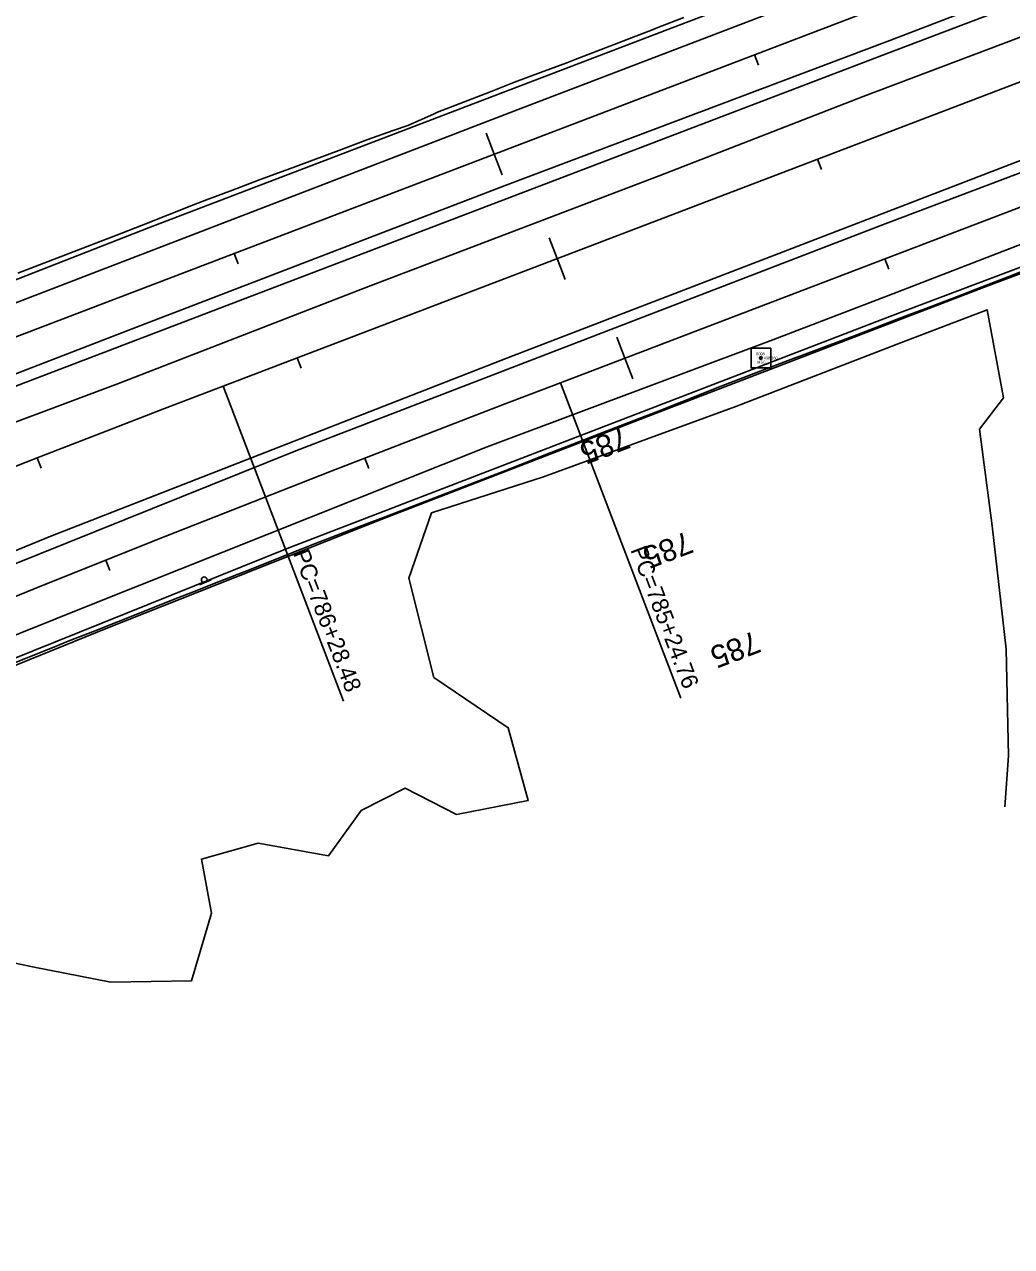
# Model space of a CAD drawing. Extents: x 1901471 to 1963503, y 756461 to 799997.
# Drawn here: x 1905589.4 to 1905943.9, y 758694.4 to 759133.3 of the extents above; entities that cross this region are included whole.
import ezdxf

# ---------------------------------------------------------------- set-up
doc = ezdxf.new("R2010")
doc.units = 0
for name, color, linetype in [('RD_DTM_BkLn1', 7, 'Continuous'), ('RD_EX_Bldg', 7, 'Continuous'), ('RD_EX_BldgApp', 7, 'Continuous'), ('RD_EX_Fence_Other', 7, 'Continuous'), ('RD_EX_GuardRail', 7, 'Continuous'), ('RD_EX_Road', 7, 'Continuous'), ('RD_EX_Road_txCode', 7, 'Continuous'), ('RD_EX_VEG', 7, 'Continuous'), ('RD_HC_Cl', 7, 'Continuous'), ('RD_HC_Data', 7, 'Continuous'), ('RD_HC_Data_Tic', 7, 'Continuous'), ('RD_HC_Survey', 7, 'Continuous'), ('RD_HC_TX_Sta50', 7, 'Continuous'), ('RD_HC_txCode', 7, 'Continuous'), ('RD_SMD_Locator', 7, 'Continuous')]:
    doc.layers.add(name, color=color, linetype=linetype)

# ---------------------------------------------------------------- blocks, each defined once
blk = doc.blocks.new('SIGN')
at = {"layer": 'RD_EX_BldgApp'}
blk.add_line((-4.517166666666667, -2.0245), (4.482833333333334, -2.0245), dxfattribs=at)
blk.add_circle((-1.0416666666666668e-05, -2.0833333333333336e-05), 2.0000000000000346, dxfattribs=at)

msp = doc.modelspace()

# ---------------------------------------------------------------- linework, layer by layer
at = {"layer": 'RD_DTM_BkLn1'}
for points in [[(1905587.066010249, 759044.010895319), (1905596.404239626, 759047.5876491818), (1905605.742469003, 759051.1644030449), (1905615.08069838, 759054.7411569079), (1905622.1964699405, 759057.4666589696), (1905631.5007103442, 759061.1298321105), (1905640.804950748, 759064.7930052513), (1905650.1091911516, 759068.4561783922), (1905654.8124420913, 759070.3078956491), (1905664.1793521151, 759073.8084931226), (1905673.546262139, 759077.3090905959), (1905682.9131721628, 759080.8096880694), (1905683.6419556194, 759081.0820487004), (1905693.010954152, 759084.5773084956), (1905702.3799526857, 759088.0725682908), (1905711.7489512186, 759091.5678280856), (1905712.4224774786, 759091.819098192), (1905721.8541277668, 759095.1419162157), (1905727.162210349, 759097.0119805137), (1905736.2935335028, 759101.085733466), (1905737.7614552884, 759101.7406167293), (1905747.0786742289, 759105.3716512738), (1905756.3958931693, 759109.0026858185), (1905765.4456756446, 759112.5294970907), (1905774.8140515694, 759116.0270653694), (1905784.182427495, 759119.5246336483), (1905787.2200434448, 759120.6586903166), (1905796.5466701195, 759124.265771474), (1905805.8732967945, 759127.8728526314), (1905815.1999234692, 759131.4799337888), (1905816.8832816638, 759132.1309740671), (1905826.202196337, 759135.758342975)], [(1905582.8748167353, 758902.7825889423), (1905592.1522408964, 758906.514174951), (1905601.4296650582, 758910.24576096), (1905604.5624898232, 758911.5058526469), (1905613.8689063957, 758915.1650344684), (1905623.175322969, 758918.8242162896), (1905625.9361017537, 758919.9097244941), (1905635.225779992, 758923.6109598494), (1905644.51545823, 758927.3121952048), (1905649.790016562, 758929.4137084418), (1905659.0940308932, 758933.0790226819), (1905668.3980452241, 758936.7443369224), (1905670.2292418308, 758937.4657363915), (1905679.5332082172, 758941.1312788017), (1905688.8371746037, 758944.7968212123), (1905693.6483489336, 758946.692309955), (1905702.9789716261, 758950.288111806), (1905712.3095943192, 758953.8839136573), (1905718.4191913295, 758956.2384082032), (1905727.7616371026, 758959.804503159), (1905737.1040828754, 758963.3705981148), (1905743.2836589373, 758965.7293974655), (1905752.5974697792, 758969.3698545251), (1905761.911280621, 758973.0103115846), (1905767.717650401, 758975.2798272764), (1905777.0403496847, 758978.8974369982), (1905786.3630489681, 758982.5150467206), (1905795.617975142, 758986.1063575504), (1905804.9450985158, 758989.7121378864), (1905814.2722218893, 758993.3179182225), (1905816.2313233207, 758994.0752888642), (1905825.5309695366, 758997.7516962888), (1905834.8306157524, 759001.4281037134), (1905838.1202406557, 759002.7285834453), (1905847.4359231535, 759006.3633020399), (1905855.2401342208, 759009.408286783), (1905864.610743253, 759012.8999409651), (1905873.9813522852, 759016.3915951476), (1905877.47469844, 759017.693277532), (1905886.8231181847, 759021.2436357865), (1905896.1715379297, 759024.7939940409), (1905896.4205175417, 759024.8885519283), (1905905.7603977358, 759028.4605667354), (1905915.1002779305, 759032.0325815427), (1905924.1021389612, 759035.4753217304), (1905933.4270176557, 759039.0851721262), (1905942.7518963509, 759042.6950225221), (1905951.1840923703, 759045.9592972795)]]:
    msp.add_lwpolyline(points, dxfattribs=at)
at = {"layer": 'RD_EX_Fence_Other'}
msp.add_lwpolyline([(1904922.2400000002, 758713.2700000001), (1904940.5100000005, 758722.9900000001), (1904969.0800000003, 758737.9500000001), (1904998.0300000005, 758751.56), (1905043.1200000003, 758770.4100000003), (1905087.8200000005, 758789.7500000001), (1905130.5800000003, 758808.2100000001), (1905160.3100000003, 758820.2600000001), (1905219.9800000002, 758845.6200000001), (1905264.6800000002, 758863.8900000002), (1905325.3100000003, 758888.2800000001), (1905382.8400000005, 758911.8), (1905443.0800000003, 758935.0200000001), (1905504.3000000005, 758959.1200000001), (1905562.4100000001, 758981.56), (1905623.2400000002, 759004.3), (1905713.0300000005, 759039.1900000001), (1905817.39, 759078.9300000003), (1905890.6600000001, 759107.4000000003), (1906024.7400000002, 759158.1400000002)], dxfattribs=at)
at = {"layer": 'RD_EX_GuardRail'}
msp.add_lwpolyline([(1905345.6700000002, 758803.6800000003), (1905429.1000000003, 758838.31), (1905538.4200000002, 758883.7900000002), (1905619.4100000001, 758916.58), (1905717.5300000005, 758955.5000000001), (1905817.2300000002, 758994.07), (1905933.89, 759038.7600000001), (1906032.0200000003, 759075.57), (1906133.2900000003, 759113.6200000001), (1906265.7000000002, 759165.1300000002), (1906336.89, 759191.6300000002), (1906372.39, 759205.6200000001)], dxfattribs=at)
at = {"layer": 'RD_EX_Road'}
for points in [[(1903647.5100000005, 758104.6000000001), (1903717.4300000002, 758146.6600000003), (1903827.3200000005, 758210.8900000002), (1903985.14, 758300.4100000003), (1904059.4100000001, 758341.7100000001), (1904124.7700000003, 758377.7100000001), (1904237.5000000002, 758437.7700000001), (1904346.0700000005, 758494.0400000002), (1904413.14, 758528.1400000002), (1904476.8000000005, 758560.2600000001), (1904503.89, 758574.0900000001), (1904658.7100000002, 758648.2100000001), (1904783.0000000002, 758706.7700000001), (1904914.9000000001, 758766.0100000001), (1905034.39, 758818.0300000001), (1905216.9700000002, 758894.6700000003), (1905301.2100000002, 758929.2900000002), (1905406.0400000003, 758970.9100000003), (1905520.9400000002, 759016.05), (1905633.9300000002, 759060.2500000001), (1905824.5700000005, 759132.9700000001), (1905879.7200000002, 759154.1100000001), (1905899.7500000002, 759161.7200000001), (1906119.3400000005, 759245.8800000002)], [(1904473.4900000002, 758548.9300000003), (1904500.4400000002, 758562.2600000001), (1904626.7800000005, 758623.6900000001), (1904737.5200000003, 758676.9100000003), (1904839.2400000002, 758723.9100000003), (1904945.6800000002, 758771.1200000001), (1905022.9400000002, 758804.3800000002), (1905148.6900000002, 758857.6000000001), (1905252.1300000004, 758900.7400000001), (1905376.1700000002, 758950.5300000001), (1905495.0600000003, 758997.1000000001), (1905586.9100000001, 759033.58), (1905766.7500000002, 759102.6800000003), (1905898.9400000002, 759153.33), (1906088.6700000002, 759225.5200000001)], [(1904439.7200000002, 758506.8600000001), (1904499.5500000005, 758537.08), (1904621.2000000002, 758596.0000000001), (1904726.7900000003, 758645.7900000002), (1904851.2600000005, 758703.9500000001), (1904955.5500000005, 758750.3), (1905112.64, 758817.4700000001), (1905246.5500000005, 758873.2700000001), (1905389.0500000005, 758930.57), (1905499.7800000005, 758974.3500000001), (1905628.1200000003, 759023.9200000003), (1905762.0300000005, 759075.4300000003), (1905900.2300000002, 759127.57), (1906144.3500000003, 759221.2500000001)], [(1903672.8300000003, 758077.8), (1903785.0900000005, 758144.0100000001), (1903851.7400000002, 758183.4000000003), (1903961.3400000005, 758246.6400000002), (1904053.4600000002, 758297.4400000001), (1904124.8500000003, 758336.8400000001), (1904194.1600000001, 758373.7200000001), (1904279.7600000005, 758419.6300000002), (1904379.8800000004, 758471.32), (1904499.8500000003, 758532.0400000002), (1904656.8300000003, 758608.0200000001), (1904831.5100000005, 758689.3600000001), (1905038.39, 758781.4200000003), (1905127.6600000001, 758819.6200000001), (1905303.64, 758891.5100000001), (1905396.3500000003, 758929.7100000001), (1905570.1700000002, 758997.31), (1905672.7500000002, 759036.3700000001), (1905899.8000000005, 759123.07), (1906075.6300000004, 759189.9000000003)], [(1903629.2500000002, 757935.1000000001), (1903744.2100000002, 758008.4300000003), (1903839.0300000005, 758066.3600000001), (1903969.6900000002, 758145.0200000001), (1904044.6600000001, 758189.7600000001), (1904152.2100000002, 758251.8400000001), (1904232.2100000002, 758297.32), (1904315.4700000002, 758342.9500000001), (1904410.8800000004, 758395.8400000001), (1904475.7700000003, 758430.06), (1904499.7700000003, 758442.8), (1904716.9100000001, 758554.8), (1904840.5300000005, 758616.1800000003), (1904995.0400000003, 758688.5000000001), (1905159.0000000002, 758763.82), (1905322.0900000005, 758835.5000000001), (1905449.14, 758888.08), (1905598.9300000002, 758949.4500000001), (1905763.3200000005, 759013.6200000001), (1905899.8000000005, 759066.2000000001), (1906068.0300000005, 759131.0000000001)], [(1906146.3600000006, 759121.2900000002), (1905900.2300000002, 759028.4300000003), (1905683.8300000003, 758945.07), (1905509.3000000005, 758874.7600000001), (1905339.14, 758802.9900000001), (1905228.7200000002, 758755.05), (1905125.2300000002, 758708.1700000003), (1905011.4500000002, 758655.7600000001), (1904902.1500000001, 758603.9600000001), (1904794.64, 758551.6600000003), (1904634.6500000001, 758472.0000000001), (1904568.6500000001, 758437.4900000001), (1904499.4200000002, 758401.3400000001), (1904387.3200000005, 758341.0900000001), (1904276.9000000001, 758280.57), (1904172.5200000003, 758222.06), (1904029.7700000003, 758139.2100000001), (1903914.7600000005, 758070.5200000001), (1903832.0800000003, 758019.6100000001), (1903783.8600000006, 757989.9700000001), (1903644.9100000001, 757900.6300000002)], [(1904474.5800000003, 758424.58), (1904500.0600000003, 758438.5000000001), (1904571.4100000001, 758475.4000000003), (1904669.7000000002, 758526.0400000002), (1904802.3300000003, 758591.9300000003), (1904918.2100000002, 758647.7200000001), (1905024.6500000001, 758697.7300000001), (1905146.9800000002, 758753.9500000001), (1905243.5500000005, 758796.6600000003), (1905353.8500000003, 758844.3), (1905502.3600000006, 758905.8900000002), (1905686.9200000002, 758980.1400000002), (1905898.5200000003, 759061.6900000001), (1905966.6600000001, 759087.3900000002)], [(1904425.6900000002, 758372.1300000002), (1904499.7700000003, 758411.2400000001), (1904668.8400000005, 758499.2200000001), (1904776.5700000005, 758552.0100000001), (1904918.64, 758621.33), (1905017.7900000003, 758668.5400000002), (1905160.7100000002, 758733.9900000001), (1905269.7300000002, 758782.4900000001), (1905357.7200000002, 758820.05), (1905471.89, 758868.1200000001), (1905613.5200000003, 758924.9900000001), (1905755.5900000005, 758981.6400000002), (1905858.1700000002, 759020.06), (1905901.2500000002, 759036.4900000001), (1906001.5500000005, 759075.3800000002)]]:
    msp.add_lwpolyline(points, dxfattribs=at)
at = {"layer": 'RD_EX_VEG'}
msp.add_lwpolyline([(1905554.1200000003, 758802.8500000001), (1905592.9400000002, 758794.7200000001), (1905620.4800000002, 758789.3), (1905649.3800000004, 758789.7500000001), (1905656.6000000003, 758814.1300000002), (1905652.9900000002, 758833.55), (1905673.3100000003, 758839.1900000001), (1905698.5900000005, 758834.6700000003), (1905710.3300000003, 758850.9300000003), (1905726.1300000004, 758859.05), (1905744.64, 758849.57), (1905770.3700000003, 758854.5400000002), (1905763.1500000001, 758880.7200000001), (1905736.5100000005, 758898.7800000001), (1905727.4800000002, 758934.4500000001), (1905735.6100000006, 758957.9300000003), (1905775.7900000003, 758970.7900000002), (1905844.8700000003, 758996.08), (1905904.4600000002, 759019.1000000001), (1905935.1600000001, 759030.8400000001), (1905941.0300000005, 758999.2400000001), (1905932.4500000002, 758987.9500000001), (1905936.9700000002, 758953.1900000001), (1905941.9300000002, 758908.9400000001), (1905942.8400000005, 758870.57), (1905941.5200000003, 758852.3400000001)], dxfattribs=at)
at = {"layer": 'RD_HC_Cl'}
for p, q in [((1909479.0478167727, 760507.1843995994), (1905534.035931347, 759001.1671497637)), ((1909452.059995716, 760451.3866915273), (1905660.7541935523, 759003.369494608)), ((1909501.1381786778, 760425.0018172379), (1905781.9100478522, 759004.6201264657))]:
    msp.add_line(p, q, dxfattribs=at)
for centre, radius, start, end in [((1909868.3179015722, 747986.8147650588), 11792.712600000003, 110.9034065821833, 124.88102250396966), ((1909948.5939643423, 748094.2795221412), 11678.903500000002, 110.90197060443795, 124.84851962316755)]:
    msp.add_arc(centre, radius, start, end, dxfattribs=at)
at = {"layer": 'RD_HC_Data'}
for p, q in [((1905660.7541935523, 759003.369494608), (1905703.961055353, 758890.2420910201)), ((1905781.9100478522, 759004.6201264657), (1905825.2013506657, 758891.2631096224))]:
    msp.add_line(p, q, dxfattribs=at)
at = {"layer": 'RD_HC_Data_Tic'}
for p, q in [((1905851.582809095, 759122.3913917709), (1905853.0094003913, 759118.6544361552)), ((1905758.1589187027, 759086.7266093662), (1905755.3057361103, 759094.2005205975)), ((1905758.1589187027, 759086.7266093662), (1905761.0121012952, 759079.2526981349)), ((1905874.1980050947, 759084.8903019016), (1905875.6251792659, 759081.1535688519)), ((1905780.7796788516, 759049.2109476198), (1905777.9253305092, 759056.6844137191)), ((1905664.7350283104, 759051.0618269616), (1905666.1616196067, 759047.3248713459)), ((1905780.7796788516, 759049.2109476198), (1905783.6340271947, 759041.7374815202)), ((1905898.4575837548, 759049.1298957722), (1905899.8846642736, 759045.393126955)), ((1905805.038363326, 759013.4528828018), (1905802.1842022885, 759020.9264204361)), ((1905687.361352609, 759013.5315933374), (1905688.7885267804, 759009.7948602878)), ((1905805.038363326, 759013.4528828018), (1905807.8925243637, 759005.9793451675)), ((1905594.020811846, 758977.649804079), (1905595.4706214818, 758973.9217949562)), ((1905711.706102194, 758977.5496284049), (1905713.1572274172, 758973.8221311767)), ((1905618.675124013, 758940.8729873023), (1905620.1581121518, 758937.1580517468))]:
    msp.add_line(p, q, dxfattribs=at)
at = {"layer": 'RD_HC_Survey'}
msp.add_lwpolyline([(1905857.4525339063, 759017.0245339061), (1905850.3814660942, 759017.0245339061), (1905850.3814660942, 759009.9534660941), (1905857.4525339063, 759009.9534660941)], close=True, dxfattribs=at)
msp.add_circle((1905853.9170000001, 759013.4890000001), 0.5000000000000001, dxfattribs=at)
at = {"layer": 'RD_SMD_Locator'}
msp.add_circle((1905853.9170000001, 759013.4890000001), 0.001, dxfattribs=at)

# ---------------------------------------------------------------- block references
at = {"layer": 'RD_EX_Bldg', "xscale": 0.5039370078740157, "yscale": 0.5039370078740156, "rotation": 24.443955}
msp.add_blockref('SIGN', (1905653.9900000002, 758933.8600000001), dxfattribs=at)

# ---------------------------------------------------------------- texts
at = {"layer": 'RD_EX_Road_txCode'}
msp.add_text('438.360', height=1.0000000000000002, dxfattribs=at).set_placement((1905854.9170000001, 759012.9890000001))
at = {"layer": 'RD_HC_Data'}
for s, rotation, p in [('PC=786+28.48', 290.9034065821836, (1905685.8141403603, 758943.3611696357)), ('PC=785+24.76', 290.90197060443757, (1905806.9684906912, 758944.6111734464))]:
    msp.add_text(s, height=6.000000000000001, rotation=rotation, dxfattribs=at).set_placement(p)
at = {"layer": 'RD_HC_TX_Sta50'}
for rotation, p in [(200.8944695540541, (1905804.8031199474, 758988.9310168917)), (200.90340658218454, (1905827.4391337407, 758951.4226319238)), (200.90197060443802, (1905851.6953673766, 758915.6633977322))]:
    msp.add_text('785', height=8.000000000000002, rotation=rotation, dxfattribs=at).set_placement(p)
at = {"layer": 'RD_HC_txCode'}
for s, p in [('8008', (1905852.208338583, 759014.4890000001)), ('MSC', (1905852.6020393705, 759011.4890000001))]:
    msp.add_text(s, height=1.0000000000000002, dxfattribs=at).set_placement(p)

doc.saveas('drawing.dxf')
